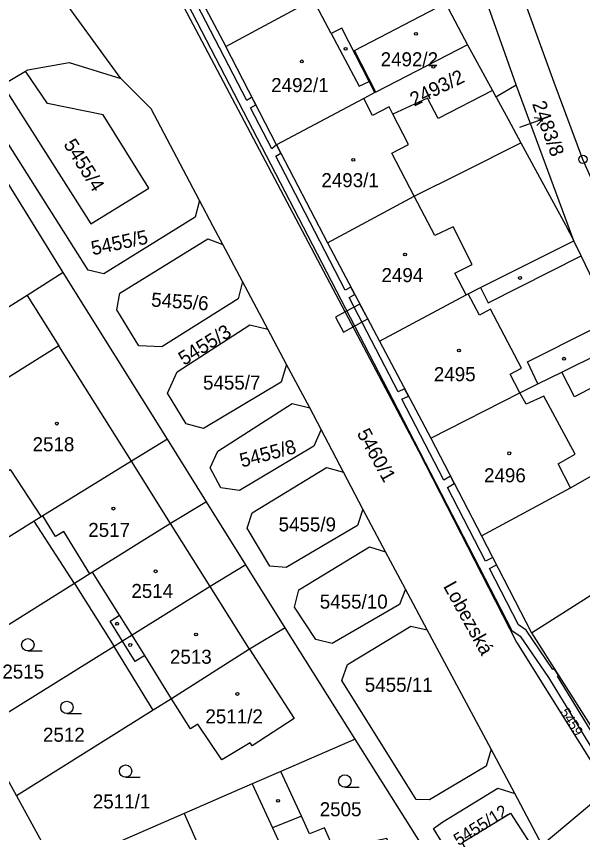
# Model space of a CAD drawing. Extents: x -821458 to -820266, y -1071458 to -1069826.
# Drawn here: x -820751.7 to -820683.2, y -1071211.7 to -1071112.8 of the extents above; entities that cross this region are included whole.
import ezdxf

# ---------------------------------------------------------------- set-up
doc = ezdxf.new("R2010")
doc.units = 0
for name, color, linetype in [('Vrstva 1', 7, 'Continuous'), ('Vrstva 13', 7, 'Continuous'), ('Vrstva 2', 7, 'Continuous'), ('Vrstva 3', 7, 'Continuous'), ('Vrstva 4', 7, 'Continuous'), ('Vrstva 5', 7, 'Continuous'), ('Vrstva 7', 7, 'Continuous'), ('Vrstva 8', 7, 'Continuous')]:
    doc.layers.add(name, color=color, linetype=linetype)

msp = doc.modelspace()

# ---------------------------------------------------------------- linework, layer by layer
at = {"layer": 'Vrstva 1'}
for p, q in [((-820732.69, -1071104.48), (-820726.4, -1071116.5)), ((-820691.22, -1071121.15), (-820695.45, -1071109.29)), ((-820699.78, -1071111.27), (-820697.13, -1071116.29)), ((-820720.24, -1071128.42), (-820726.4, -1071116.5)), ((-820697.13, -1071116.29), (-820708.21, -1071122.01)), ((-820697.13, -1071116.29), (-820694.11, -1071121.81)), ((-820753.41, -1071121.15), (-820750.62, -1071119.48)), ((-820693.69, -1071122.58), (-820691.22, -1071121.15)), ((-820684.26, -1071140), (-820691.22, -1071121.15)), ((-820694.11, -1071121.81), (-820693.69, -1071122.58)), ((-820709.67, -1071122.78), (-820720.24, -1071128.42)), ((-820746.09, -1071143.86), (-820755.45, -1071128.7)), ((-820720.24, -1071128.42), (-820714.09, -1071140.25)), ((-820724.37, -1071144.96), (-820726.75, -1071140.46)), ((-820714.09, -1071140.25), (-820707.79, -1071152.15)), ((-820746.09, -1071143.86), (-820750.44, -1071146.62)), ((-820733.45, -1071164.03), (-820746.09, -1071143.86)), ((-820721.3, -1071150.72), (-820724.37, -1071144.96)), ((-820750.44, -1071146.62), (-820759.61, -1071152.44)), ((-820719.03, -1071154.99), (-820721.3, -1071150.72)), ((-820707.79, -1071152.15), (-820701.58, -1071163.92)), ((-820716.23, -1071160.25), (-820719.03, -1071154.99)), ((-820714.86, -1071162.86), (-820716.23, -1071160.25)), ((-820712.13, -1071168.01), (-820714.86, -1071162.86)), ((-820728.72, -1071171.6), (-820733.45, -1071164.03)), ((-820701.58, -1071163.92), (-820695.43, -1071175.71)), ((-820709.79, -1071172.49), (-820712.13, -1071168.01)), ((-820723.95, -1071179.23), (-820728.72, -1071171.6)), ((-820707.06, -1071177.66), (-820709.79, -1071172.49)), ((-820748.75, -1071173.43), (-820749.58, -1071173.96)), ((-820749.58, -1071173.96), (-820764.83, -1071183.43)), ((-820744.7, -1071181.5), (-820749.58, -1071173.96)), ((-820695.43, -1071175.71), (-820689.38, -1071187.46)), ((-820704.64, -1071182.18), (-820707.06, -1071177.66)), ((-820719.18, -1071186.85), (-820723.95, -1071179.23)), ((-820744.7, -1071181.5), (-820760.46, -1071191.35)), ((-820744.7, -1071181.5), (-820739.92, -1071189.13)), ((-820702.02, -1071187.09), (-820704.64, -1071182.18)), ((-820719.18, -1071186.85), (-820723.51, -1071189.45)), ((-820710.73, -1071200.33), (-820719.18, -1071186.85)), ((-820694.27, -1071201.56), (-820702.02, -1071187.09)), ((-820689.38, -1071187.46), (-820682.2, -1071198.75)), ((-820739.92, -1071189.13), (-820756.13, -1071199.21)), ((-820735.19, -1071196.84), (-820739.92, -1071189.13)), ((-820723.51, -1071189.45), (-820732.94, -1071195.44)), ((-820732.94, -1071195.44), (-820735.19, -1071196.84)), ((-820735.19, -1071196.84), (-820751.73, -1071207.19)), ((-820710.73, -1071200.33), (-820719.73, -1071204.25)), ((-820695.95, -1071223.78), (-820710.73, -1071200.33)), ((-820691.41, -1071206.9), (-820694.27, -1071201.56)), ((-820752.85, -1071205.14), (-820751.73, -1071207.19)), ((-820719.73, -1071204.25), (-820723.18, -1071205.75)), ((-820723.18, -1071205.75), (-820731.44, -1071209.34)), ((-820688.08, -1071213.18), (-820691.41, -1071206.9)), ((-820680.04, -1071206.39), (-820688.08, -1071213.18)), ((-820751.73, -1071207.19), (-820746.84, -1071216.04)), ((-820731.44, -1071209.34), (-820741.52, -1071213.72)), ((-820731.44, -1071209.34), (-820727.11, -1071218.91))]:
    msp.add_line(p, q, dxfattribs=at)
for points in [[(-820669.33, -1071161.28), (-820683.15, -1071130.16), (-820686.65, -1071120.86), (-820710.89, -1071054.09), (-820724.52, -1071012.19), (-820736.51, -1070978.31)], [(-820761.23, -1071044.95), (-820734.74, -1071105.53), (-820721.97, -1071129.66), (-820703.01, -1071165.5), (-820691.2, -1071188.61), (-820680.04, -1071206.39)], [(-820739.11, -1071120.37), (-820747.86, -1071108.32), (-820753.77, -1071098.92), (-820763.61, -1071075.96), (-820771.44, -1071062.55)], [(-820726.4, -1071116.5), (-820715.81, -1071110.77), (-820703.54, -1071104.14)], [(-820708.21, -1071122.01), (-820710.81, -1071117), (-820699.78, -1071111.27)], [(-820750.62, -1071119.48), (-820750.36, -1071119.32), (-820745.33, -1071118.43), (-820739.11, -1071120.37)], [(-820753.41, -1071121.15), (-820742.72, -1071137.97), (-820735.71, -1071133.66), (-820741.22, -1071124.78), (-820747.98, -1071123.4), (-820750.62, -1071119.48)], [(-820729.58, -1071135.12), (-820735.43, -1071124.06), (-820739.11, -1071120.37)], [(-820694.11, -1071121.81), (-820700.68, -1071125.2), (-820701.96, -1071122.74), (-820706.15, -1071124.68), (-820706.59, -1071123.81), (-820708.61, -1071124.84), (-820709.67, -1071122.78)], [(-820708.21, -1071122.01), (-820708.33, -1071122.07), (-820709.67, -1071122.78)], [(-820729.58, -1071135.12), (-820730.1, -1071137.16), (-820741.14, -1071144), (-820743.05, -1071143.59), (-820756.22, -1071122.85)], [(-820693.69, -1071122.58), (-820693.61, -1071122.73), (-820692.2, -1071125.31), (-820690.65, -1071128.16)], [(-820714.09, -1071140.25), (-820703.6, -1071134.61), (-820697.81, -1071131.73), (-820690.65, -1071128.16)], [(-820690.65, -1071128.16), (-820688.88, -1071131.43), (-820685.28, -1071138.1), (-820684.26, -1071140)], [(-820726.75, -1071140.46), (-820727.9, -1071138.28), (-820729.58, -1071135.12)], [(-820724.37, -1071144.96), (-820724.9, -1071147.03), (-820734.12, -1071152.85), (-820736.92, -1071152.74), (-820739.58, -1071148.36), (-820739.23, -1071146.37), (-820728.58, -1071139.78), (-820726.75, -1071140.46)], [(-820707.79, -1071152.15), (-820697.27, -1071146.56), (-820697.05, -1071146.44), (-820695.55, -1071145.68), (-820694.58, -1071145.2), (-820684.26, -1071140)], [(-820678.34, -1071152.24), (-820679.65, -1071149.54), (-820683.36, -1071141.85), (-820684.26, -1071140)], [(-820750.44, -1071146.62), (-820746.61, -1071152.71), (-820757.69, -1071159.67), (-820753.84, -1071165.59), (-820754.6, -1071166.08), (-820753.24, -1071168.17), (-820752.48, -1071167.68), (-820748.75, -1071173.43)], [(-820719.03, -1071154.99), (-820719.68, -1071157.13), (-820729.09, -1071162.72), (-820731.17, -1071162.15), (-820733.46, -1071158.47), (-820732.26, -1071155.89), (-820723.48, -1071150.17), (-820721.3, -1071150.72)], [(-820701.58, -1071163.92), (-820690.77, -1071158.42), (-820688.61, -1071157.34), (-820685.72, -1071155.91), (-820681.07, -1071153.6), (-820680.65, -1071153.39), (-820678.34, -1071152.24)], [(-820714.86, -1071162.86), (-820715.72, -1071164.88), (-820724.71, -1071170.23), (-820726.97, -1071169.93), (-820728.29, -1071167.5), (-820727.36, -1071165.47), (-820718.35, -1071159.72), (-820716.23, -1071160.25)], [(-820695.43, -1071175.71), (-820684.65, -1071169.9), (-820680.32, -1071167.47), (-820672.99, -1071163.41)], [(-820733.45, -1071164.03), (-820737.82, -1071166.7), (-820748.54, -1071173.3), (-820748.75, -1071173.43)], [(-820709.79, -1071172.49), (-820710.46, -1071174.49), (-820719.09, -1071179.55), (-820721.07, -1071179.4), (-820723.79, -1071174.81), (-820723.2, -1071172.93), (-820714.21, -1071167.44), (-820712.13, -1071168.01)], [(-820728.72, -1071171.6), (-820733.07, -1071174.25), (-820742.51, -1071180.13), (-820742.85, -1071180.34), (-820744.7, -1071181.5)], [(-820689.38, -1071187.46), (-820679.64, -1071181.29), (-820677.09, -1071179.67), (-820672.26, -1071176.55)], [(-820704.64, -1071182.18), (-820705.34, -1071184.04), (-820713.49, -1071188.75), (-820715.48, -1071188.28), (-820718.06, -1071184.38), (-820717.55, -1071182.25), (-820708.99, -1071177.07), (-820707.06, -1071177.66)], [(-820723.95, -1071179.23), (-820728.29, -1071181.85), (-820737.74, -1071187.76), (-820738.89, -1071188.49), (-820739.92, -1071189.13)], [(-820694.27, -1071201.56), (-820694.85, -1071203.6), (-820701.73, -1071207.7), (-820703.35, -1071207.63), (-820712.35, -1071193.24), (-820711.66, -1071191.28), (-820704, -1071186.65), (-820702.02, -1071187.09)], [(-820723.51, -1071189.45), (-820718.1, -1071197.85), (-820723.2, -1071201.15), (-820723.45, -1071200.77), (-820726.88, -1071202.84), (-820729.79, -1071198.53), (-820730.64, -1071199.07), (-820732.94, -1071195.44)], [(-820699.66, -1071228.17), (-820706.91, -1071212.38), (-820713.26, -1071213.73), (-820714.42, -1071211.06), (-820716.25, -1071211.79), (-820717.24, -1071209.64), (-820719.73, -1071204.25)], [(-820723.18, -1071205.75), (-820720.73, -1071211.06), (-820718.17, -1071216.61), (-820717.88, -1071217.3), (-820717.48, -1071218.21), (-820712.97, -1071228.69), (-820711.07, -1071233.22)], [(-820691.91, -1071226.22), (-820701.25, -1071211.14), (-820700.1, -1071210.35), (-820693.45, -1071206.27), (-820691.41, -1071206.9)], [(-820690.91, -1071225.38), (-820694.5, -1071218.41), (-820697.76, -1071212.83), (-820691.91, -1071209.29), (-820688.71, -1071214.3), (-820687.34, -1071216.45)]]:
    msp.add_lwpolyline(points, dxfattribs=at)
at = {"layer": 'Vrstva 13'}
for points in [[(-820786.23, -1071016.26), (-820788.55, -1071012.81), (-820788.29, -1071014.99), (-820787.07, -1071016.8), (-820778.99, -1071029.73), (-820775.42, -1071035.45), (-820766.12, -1071050.28), (-820760.23, -1071047.52), (-820756.43, -1071055.93), (-820750.24, -1071069.65), (-820743.37, -1071084.86), (-820734.39, -1071104.82), (-820715.9, -1071140.51), (-820706.2, -1071159.17), (-820691.74, -1071187.18), (-820690.76, -1071187.86), (-820687.33, -1071192.87), (-820680.2, -1071204.48), (-820676.58, -1071209.98), (-820677.42, -1071210.57), (-820671.47, -1071220.04)], [(-820679.61, -1071203.54), (-820686.24, -1071192.73), (-820686.1, -1071192.62), (-820686.64, -1071191.77), (-820686.79, -1071191.89), (-820690.04, -1071187.14), (-820690.96, -1071186.5), (-820694.48, -1071179.68), (-820693.61, -1071179.25), (-820694.06, -1071178.36), (-820694.94, -1071178.8), (-820699.54, -1071169.89), (-820698.72, -1071169.4), (-820699.19, -1071168.51), (-820700, -1071169), (-820705.07, -1071159.18), (-820704.27, -1071158.82), (-820704.74, -1071157.93), (-820705.53, -1071158.29), (-820711.46, -1071146.89), (-820710.77, -1071146.52), (-820711.24, -1071145.63), (-820711.92, -1071146.01), (-820715.02, -1071140.05), (-820720.34, -1071129.77), (-820719.73, -1071129.39), (-820720.24, -1071128.42), (-820720.8, -1071128.88), (-820723.38, -1071123.91), (-820722.76, -1071123.54), (-820723.22, -1071122.65), (-820723.84, -1071123.02), (-820730.97, -1071109.25)]]:
    msp.add_lwpolyline(points, dxfattribs=at)
msp.add_lwpolyline([(-820709.2, -1071149.48), (-820710.16, -1071147.67), (-820711.93, -1071148.63), (-820713.11, -1071149.27), (-820712.13, -1071151.06), (-820710.98, -1071150.44)], close=True, dxfattribs=at)
at = {"layer": 'Vrstva 3'}
for p, q in [((-820750.353, -1071189.66), (-820748.603, -1071189.66)), ((-820745.623, -1071197.24), (-820743.873, -1071197.24)), ((-820738.513, -1071204.95), (-820736.763, -1071204.95)), ((-820711.973, -1071206.15), (-820710.223, -1071206.15))]:
    msp.add_line(p, q, dxfattribs=at)
for centre in [(-820750.353, -1071188.91), (-820745.623, -1071196.49), (-820738.513, -1071204.2), (-820711.973, -1071205.4)]:
    msp.add_circle(centre, 0.75, dxfattribs=at)
at = {"layer": 'Vrstva 4'}
for p, q in [((-820713.61, -1071114.93), (-820715.81, -1071110.77)), ((-820712.35, -1071114.27), (-820713.61, -1071114.93)), ((-820709.03, -1071120.72), (-820712.35, -1071114.27)), ((-820713.61, -1071114.93), (-820710.24, -1071121.3)), ((-820710.24, -1071121.3), (-820709.03, -1071120.72)), ((-820708.33, -1071122.07), (-820709.03, -1071120.72)), ((-820704.26, -1071128.35), (-820706.15, -1071124.68)), ((-820706.28, -1071129.39), (-820704.26, -1071128.35)), ((-820703.6, -1071134.61), (-820706.28, -1071129.39)), ((-820701.07, -1071139.39), (-820703.6, -1071134.61)), ((-820698.88, -1071138.32), (-820701.07, -1071139.39)), ((-820696.55, -1071142.87), (-820698.88, -1071138.32)), ((-820694.63, -1071147.52), (-820683.36, -1071141.85)), ((-820698.66, -1071143.92), (-820696.55, -1071142.87)), ((-820697.27, -1071146.56), (-820698.66, -1071143.92)), ((-820695.55, -1071145.68), (-820694.63, -1071147.52)), ((-820695.69, -1071149.02), (-820697.05, -1071146.44)), ((-820694.33, -1071148.31), (-820695.69, -1071149.02)), ((-820690.59, -1071155.45), (-820694.33, -1071148.31)), ((-820689.87, -1071154.68), (-820682.06, -1071150.75)), ((-820737.82, -1071166.7), (-820746.61, -1071152.71)), ((-820688.61, -1071157.34), (-820689.87, -1071154.68)), ((-820691.95, -1071156.16), (-820690.59, -1071155.45)), ((-820690.77, -1071158.42), (-820691.95, -1071156.16)), ((-820684.17, -1071158.9), (-820685.72, -1071155.91)), ((-820679.6, -1071156.49), (-820684.17, -1071158.9)), ((-820690.02, -1071159.79), (-820690.77, -1071158.42)), ((-820687.88, -1071158.82), (-820690.02, -1071159.79)), ((-820684.09, -1071165.86), (-820687.88, -1071158.82)), ((-820686.14, -1071167.03), (-820684.09, -1071165.86)), ((-820733.07, -1071174.25), (-820737.82, -1071166.7)), ((-820684.65, -1071169.9), (-820686.14, -1071167.03)), ((-820747, -1071175.82), (-820748.54, -1071173.3)), ((-820728.29, -1071181.85), (-820733.07, -1071174.25)), ((-820746, -1071175.2), (-820747, -1071175.82)), ((-820742.85, -1071180.34), (-820746, -1071175.2)), ((-820739.25, -1071185.34), (-820742.51, -1071180.13)), ((-820723.51, -1071189.45), (-820728.29, -1071181.85)), ((-820740.38, -1071186.07), (-820739.25, -1071185.34)), ((-820737.74, -1071187.76), (-820739.25, -1071185.34)), ((-820738.89, -1071188.49), (-820740.38, -1071186.07)), ((-820736.2, -1071190.23), (-820737.74, -1071187.76)), ((-820737.37, -1071190.95), (-820738.89, -1071188.49)), ((-820736.2, -1071190.23), (-820737.37, -1071190.95)), ((-820732.94, -1071195.44), (-820736.2, -1071190.23)), ((-820717.24, -1071209.64), (-820720.73, -1071211.06))]:
    msp.add_line(p, q, dxfattribs=at)
at = {"layer": 'Vrstva 5'}
for centre in [(-820703.367, -1071114.969), (-820711.877, -1071116.779), (-820717.177, -1071118.299), (-820701.257, -1071118.949), (-820710.957, -1071130.219), (-820704.687, -1071141.669), (-820690.767, -1071144.509), (-820698.167, -1071153.299), (-820685.437, -1071154.289), (-820746.837, -1071162.139), (-820692.067, -1071165.739), (-820739.997, -1071172.429), (-820734.877, -1071180.019), (-820739.547, -1071186.369), (-820729.987, -1071187.669), (-820737.947, -1071188.939), (-820724.987, -1071194.859), (-820720.057, -1071207.799)]:
    msp.add_circle(centre, 0.175, dxfattribs=at)
at = {"layer": 'Vrstva 7'}
for p, q in [((-820687.95, -1071125.254), (-820689.062, -1071125.126)), ((-820690.77, -1071126.28), (-820687.95, -1071125.254)), ((-820687.95, -1071125.254), (-820688.72, -1071126.067))]:
    msp.add_line(p, q, dxfattribs=at)
at = {"layer": 'Vrstva 8'}
msp.add_circle((-820683.15, -1071130.16), 0.5, dxfattribs=at)

# ---------------------------------------------------------------- texts
at = {"layer": 'Vrstva 2'}
for s, p in [('2492/2', (-820707.64, -1071118.9)), ('2492/1', (-820720.89, -1071122.019)), ('2493/1', (-820714.815, -1071133.529)), ('2494', (-820707.537, -1071145.019)), ('2495', (-820701.197, -1071157.009)), ('5455/7', (-820729.145, -1071158.029)), ('2518', (-820749.777, -1071165.489)), ('2496', (-820695.127, -1071169.249)), ('5455/9', (-820719.995, -1071175.19)), ('2517', (-820743.037, -1071175.86)), ('2514', (-820737.817, -1071183.249)), ('5455/10', (-820715.008, -1071184.54)), ('2513', (-820733.147, -1071191.21)), ('2515', (-820753.437, -1071193.009)), ('5455/11', (-820709.558, -1071194.61)), ('2511/2', (-820728.855, -1071198.43)), ('2512', (-820748.517, -1071200.65)), ('2511/1', (-820742.485, -1071208.729)), ('2505', (-820715.017, -1071209.67))]:
    msp.add_text(s, height=1.7, dxfattribs=at).set_placement(p)
for s, height, rotation, p in [('2493/2', 1.7, 26, (-820703.578, -1071123.783)), ('2483/8', 1.7, 290, (-820689.329, -1071123.434)), ('5455/4', 1.7, 302, (-820746.092, -1071128.337)), ('5455/5', 1.7, 12, (-820742.496, -1071141.778)), ('5455/6', 1.7, 356, (-820735.466, -1071147.967)), ('5455/3', 1.7, 32, (-820731.442, -1071155.162)), ('5460/1', 1.7, 299, (-820710.566, -1071163.32)), ('5455/8', 1.7, 15, (-820724.443, -1071167.466)), ('5459', 1.2, 302, (-820685.966, -1071197.037)), ('5455/12', 1.5, 32, (-820698.214, -1071213.3))]:
    msp.add_text(s, height=height, rotation=rotation, dxfattribs=at).set_placement(p)
at = {"layer": 'Vrstva 7'}
msp.add_text('Lobezská', height=1.7, rotation=299, dxfattribs=at).set_placement((-820700.103, -1071181.827))

doc.saveas('drawing.dxf')
